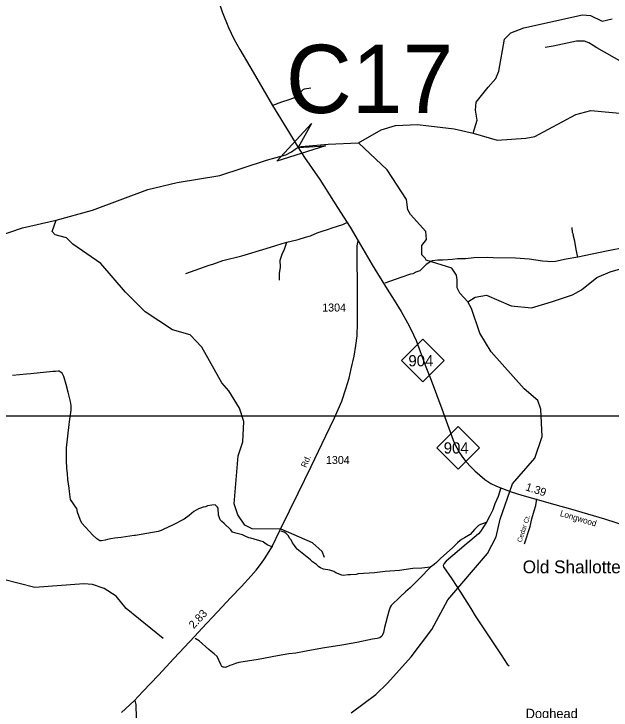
# Model space of a CAD drawing. Extents: x 2104537 to 2336408, y 34176 to 229611.
# Drawn here: x 2138207 to 2147535, y 75855 to 86730 of the extents above; entities that cross this region are included whole.
import ezdxf

# ---------------------------------------------------------------- set-up
doc = ezdxf.new("R2010")
doc.units = 0
for name, color, linetype in [('Exist Civil Demographics Community Label', 7, 'Continuous'), ('Exist Hydrographic Creek Single Shore', 7, 'Continuous'), ('Exist Hydrographic Misc Water Feature', 7, 'Continuous'), ('Exist Hydrographic Point Label', 7, 'Continuous'), ('Exist Road Non-System Type 51', 7, 'Continuous'), ('Exist Road Non-System Type 51 Label', 7, 'Continuous'), ('Exist Road Primary NC Attributed', 7, 'Continuous'), ('Exist Road Primary NC Label', 7, 'Continuous'), ('Exist Road Primary NC Mileage Hundredths English Label', 7, 'Continuous'), ('Exist Road Primary NC Shield CELL', 7, 'Continuous'), ('Exist Road Primary NC Shield Number Label', 7, 'Continuous'), ('Exist Road Secondary Mileage Hundredths English Label', 7, 'Continuous'), ('Exist Road Secondary Structure Culvert Attributed CELL', 7, 'Continuous'), ('Exist Road Secondary Structure Culvert Number Label', 7, 'Continuous'), ('Exist Road Secondary Type 51 Attributed', 7, 'Continuous'), ('Exist Road Secondary Type 51 Label', 7, 'Continuous'), ('Exist Road Secondary Type 51 Number Label', 7, 'Continuous'), ('Map Preparation Inset Cut Line', 7, 'Continuous')]:
    doc.layers.add(name, color=color, linetype=linetype)

msp = doc.modelspace()

# ---------------------------------------------------------------- linework, layer by layer
at = {"layer": 'Exist Hydrographic Creek Single Shore'}
for points in [[(2145379, 84866), (2145754, 84760), (2146204, 84788), (2146346, 84815), (2146985, 85157), (2147219, 85224), (2148286, 85122), (2150086, 85021), (2150760, 85116), (2151243, 85117), (2151377, 85186), (2151677, 85203)], [(2143588, 84717), (2143945, 84920), (2144170, 84988), (2144512, 85004), (2145087, 84934), (2145379, 84866)], [(2138869, 83506), (2139435, 83666), (2140300, 83987), (2140758, 84099), (2141424, 84208), (2142155, 84444), (2142454, 84528), (2142543, 84574), (2142602, 84618), (2142632, 84638), (2142698, 84661), (2143116, 84696), (2143588, 84717)], [(2145299, 82233), (2145173, 82367), (2145131, 82450), (2145130, 82574), (2145122, 82650), (2145046, 82760), (2144646, 82882), (2144629, 82915), (2144579, 82966), (2144578, 83113), (2144653, 83207), (2144644, 83332), (2144401, 83596), (2144359, 83672), (2144342, 83830), (2144040, 84295), (2143588, 84717)], [(2137263, 82983), (2137512, 83109), (2138344, 83388), (2138869, 83506)]]:
    msp.add_lwpolyline(points, dxfattribs=at)
at = {"layer": 'Exist Hydrographic Misc Water Feature'}
for points in [[(2145379, 84866), (2145445, 85068), (2145419, 85226), (2145427, 85351), (2145617, 85587), (2145733, 85719), (2145783, 85836), (2145872, 86336), (2145972, 86436), (2146171, 86514), (2147087, 86716), (2147212, 86707), (2147396, 86619), (2147554, 86652)], [(2143058, 78241), (2143024, 78333), (2142874, 78467), (2142381, 78680), (2141931, 78686), (2141814, 78744), (2141705, 78903), (2141646, 79078), (2141710, 79829), (2141783, 80044), (2141799, 80362), (2141731, 80570), (2141563, 80842), (2141455, 80969), (2141144, 81526), (2140960, 81717), (2140684, 81797), (2140258, 82078), (2139949, 82386), (2139563, 82833), (2139129, 83133), (2139028, 83231), (2138853, 83280), (2138803, 83330), (2138869, 83506)], [(2145299, 82233), (2145415, 82303), (2145590, 82336), (2145974, 82171), (2146291, 82138), (2146607, 82231), (2146931, 82343), (2147073, 82418), (2147313, 82611), (2147521, 82702), (2148071, 82862), (2148420, 82898), (2148629, 82841), (2148787, 82759), (2148913, 82724), (2149413, 82718), (2149663, 82687), (2150154, 82739), (2150671, 82641), (2151088, 82669), (2151238, 82620), (2151547, 82329), (2151692, 82273)], [(2143477, 75811), (2143859, 76096), (2144041, 76273), (2144414, 76689), (2144738, 77116), (2144986, 77577), (2145607, 78303), (2145740, 78563), (2145805, 78837), (2145994, 79388), (2146342, 79788), (2146458, 80130), (2146439, 80557), (2146389, 80690), (2146179, 80871), (2145660, 81452), (2145484, 81744), (2145357, 82127), (2145299, 82233)], [(2140539, 76974), (2139962, 77444), (2139803, 77634), (2139619, 77753), (2139435, 77819), (2139302, 77825), (2138535, 77770), (2137793, 77959), (2137451, 77959), (2137301, 78001), (2137193, 77967), (2136886, 77691), (2136545, 77573), (2136387, 77589), (2136136, 77695), (2135860, 77825), (2135544, 77802)]]:
    msp.add_lwpolyline(points, dxfattribs=at)
at = {"layer": 'Exist Road Non-System Type 51'}
for points in [[(2147710, 85976), (2147312, 86203), (2147258, 86239), (2147188, 86279), (2147118, 86303), (2147058, 86305), (2146996, 86302), (2146778, 86259), (2146632, 86227), (2146506, 86204)], [(2142243, 85302), (2142395, 85356), (2142507, 85391), (2142580, 85421), (2142618, 85443), (2142650, 85469), (2142678, 85496), (2142702, 85526), (2142724, 85548), (2142746, 85560), (2142847, 85578)], [(2142472, 83167), (2142538, 83179), (2142650, 83208), (2142760, 83244), (2142839, 83266), (2142945, 83311), (2143007, 83329), (2143121, 83370), (2143179, 83386), (2143261, 83414), (2143347, 83441), (2143417, 83479)], [(2147015, 82929), (2146990, 83048), (2146970, 83180), (2146943, 83278), (2146947, 83284), (2146935, 83314), (2146927, 83396)], [(2140892, 82674), (2141256, 82805), (2141314, 82822), (2141473, 82876), (2141767, 82950), (2142150, 83067), (2142298, 83110), (2142400, 83146), (2142472, 83167)], [(2142357, 82570), (2142358, 82674), (2142370, 82772), (2142367, 82884), (2142401, 82993), (2142427, 83039), (2142472, 83167)], [(2147968, 83107), (2147852, 83104), (2147782, 83088), (2147462, 83025), (2147015, 82929)], [(2147015, 82929), (2146833, 82898), (2146669, 82865), (2146575, 82857), (2146543, 82864), (2146463, 82870), (2146257, 82901), (2146043, 82913), (2145693, 82921), (2145609, 82927), (2145391, 82920), (2145261, 82905), (2145137, 82904), (2145059, 82894), (2144907, 82885), (2144829, 82885), (2144741, 82875), (2144719, 82865), (2144691, 82843), (2144647, 82814), (2144606, 82772), (2144574, 82744), (2144550, 82718), (2144488, 82696), (2144440, 82669), (2144404, 82667), (2144250, 82611), (2144003, 82526)], [(2142253, 78400), (2142175, 78432), (2142133, 78458), (2142100, 78484), (2141908, 78539), (2141878, 78545), (2141820, 78570), (2141776, 78594), (2141696, 78612), (2141624, 78632), (2141596, 78669), (2141491, 78771), (2141455, 78799), (2141431, 78827), (2141411, 78873), (2141401, 78902), (2141398, 79010), (2141388, 79024), (2141350, 79060), (2141300, 79056), (2141232, 79044), (2141200, 79030), (2141166, 79023), (2141120, 79007), (2141092, 79001), (2141017, 78959), (2140945, 78892), (2140865, 78838), (2140687, 78746), (2140604, 78705), (2140548, 78683), (2140510, 78661), (2140462, 78645), (2140108, 78581), (2140086, 78581), (2139884, 78552), (2139777, 78539), (2139723, 78531), (2139667, 78519), (2139633, 78507), (2139575, 78499), (2139547, 78499), (2139500, 78532), (2139442, 78586), (2139266, 78773), (2139241, 78831), (2139201, 78945), (2139191, 79005), (2139168, 79029), (2139140, 79079), (2139092, 79144), (2139075, 79268), (2139071, 79320), (2139050, 79456), (2139042, 79550), (2139032, 79628), (2139027, 79758), (2139031, 79952), (2139069, 80316), (2139079, 80398), (2139100, 80540), (2139101, 80614), (2139093, 80676), (2139083, 80718), (2139053, 80820), (2139024, 80942), (2138985, 81066), (2138959, 81116), (2138933, 81136), (2138921, 81149), (2138897, 81151), (2138859, 81145), (2138815, 81145), (2138472, 81110), (2138402, 81105), (2138187, 81080)], [(2145815, 79328), (2145771, 79189), (2145721, 79075), (2145688, 78981), (2145644, 78887), (2145591, 78789)], [(2146182, 78453), (2146271, 78722), (2146299, 78842), (2146334, 78966), (2146362, 79052), (2146377, 79154)], [(2145591, 78789), (2145545, 78769), (2145495, 78755), (2145465, 78740), (2145401, 78676), (2145334, 78600), (2145248, 78547), (2145208, 78527), (2145176, 78503), (2145136, 78469), (2145061, 78394), (2144872, 78224), (2144806, 78160), (2144770, 78127), (2144714, 78085)], [(2145591, 78789), (2145496, 78647), (2145464, 78610), (2145330, 78494), (2145274, 78449), (2145061, 78270), (2144962, 78180), (2144926, 78144), (2144912, 78116), (2144920, 78092), (2145049, 77906), (2145182, 77695), (2145347, 77442), (2145411, 77328), (2145818, 76720), (2145914, 76570), (2145942, 76545)], [(2144714, 78085), (2144580, 78072), (2144440, 78064), (2144232, 78037), (2144008, 78020), (2143839, 78001), (2143587, 77982), (2143553, 77974), (2143465, 77966), (2143423, 77967), (2143357, 77959), (2143329, 77961), (2143236, 77999), (2143206, 78021), (2143143, 78042), (2143044, 78058), (2142996, 78075), (2142968, 78095), (2142934, 78129), (2142872, 78169), (2142840, 78201), (2142633, 78368), (2142617, 78392), (2142589, 78426), (2142560, 78467), (2142536, 78512), (2142514, 78542), (2142494, 78577), (2142454, 78617), (2142428, 78633), (2142380, 78649)], [(2144714, 78085), (2144549, 77914), (2144471, 77840), (2144395, 77762), (2144324, 77701), (2144240, 77625), (2144101, 77488), (2144083, 77462), (2144065, 77402), (2143994, 77144), (2143979, 77066), (2143967, 77028), (2143953, 77008), (2143921, 76984), (2143881, 76972), (2143807, 76961), (2143563, 76910), (2143329, 76869), (2143030, 76822), (2142770, 76777), (2142610, 76746), (2142500, 76732), (2142326, 76703), (2142024, 76643), (2141719, 76596), (2141669, 76584), (2141619, 76562), (2141581, 76550), (2141513, 76521), (2141491, 76523), (2141477, 76527), (2141457, 76537), (2141437, 76569), (2141380, 76691), (2141336, 76736), (2141288, 76768), (2141250, 76800), (2141101, 76938), (2141039, 76975)], [(2140144, 74622), (2140146, 75003), (2140150, 75039), (2140143, 75071), (2140146, 75095), (2140139, 75113), (2140139, 75139), (2140133, 75177), (2140131, 75295), (2140124, 75401), (2140126, 75517), (2140118, 75941), (2140103, 76003)]]:
    msp.add_lwpolyline(points, dxfattribs=at)
at = {"layer": 'Exist Road Primary NC Attributed'}
for points in [[(2140663, 89139), (2140757, 88935), (2140822, 88757), (2140939, 88370), (2141057, 88022), (2141296, 87263), (2141341, 87117), (2141461, 86762), (2141561, 86516), (2141645, 86341), (2141734, 86174), (2141943, 85818), (2142249, 85298), (2142513, 84866), (2142650, 84645)], [(2142650, 84645), (2142748, 84487), (2142988, 84142), (2143262, 83708), (2143458, 83399), (2143583, 83185)], [(2143583, 83185), (2143806, 82810), (2144039, 82429), (2144145, 82261), (2144257, 82083), (2144355, 81906), (2144406, 81805), (2144489, 81630), (2144632, 81245), (2144723, 81009), (2144892, 80561), (2145067, 80072), (2145102, 80000), (2145174, 79867), (2145214, 79804), (2145269, 79737), (2145349, 79648), (2145405, 79590), (2145566, 79459), (2145658, 79395), (2145746, 79354), (2145837, 79317), (2145974, 79262), (2146144, 79213), (2146658, 79066), (2146902, 78997), (2147432, 78845), (2147803, 78725)]]:
    msp.add_lwpolyline(points, dxfattribs=at)
at = {"layer": 'Exist Road Primary NC Shield CELL'}
for points in [[(2144260, 81315), (2144593, 81648), (2144926, 81315), (2144593, 80982)], [(2144812, 79953), (2145145, 80286), (2145478, 79953), (2145145, 79620)]]:
    msp.add_lwpolyline(points, close=True, dxfattribs=at)
at = {"layer": 'Exist Road Secondary Structure Culvert Attributed CELL'}
msp.add_lwpolyline([(2143076, 84669), (2142313, 84430), (2142854, 85019), (2142650, 84645)], close=True, dxfattribs=at)
at = {"layer": 'Exist Road Secondary Type 51 Attributed'}
msp.add_lwpolyline([(2139890, 75816), (2140085, 76001), (2140221, 76144), (2140464, 76402), (2140705, 76659), (2141032, 77012), (2141143, 77130), (2141386, 77389), (2141596, 77615), (2141760, 77786), (2141912, 77950), (2141991, 78039), (2142061, 78128), (2142113, 78200), (2142168, 78291), (2142234, 78402), (2142366, 78673), (2142510, 78968), (2142645, 79245), (2142849, 79659), (2143080, 80141), (2143217, 80418), (2143328, 80682), (2143393, 80875), (2143443, 81040), (2143475, 81185), (2143520, 81382), (2143549, 81550), (2143568, 81699), (2143575, 81899), (2143575, 82131), (2143572, 82562), (2143570, 82838), (2143568, 83057), (2143571, 83107), (2143583, 83185)], dxfattribs=at)
at = {"layer": 'Map Preparation Inset Cut Line'}
for points in [[(2163450, 80447), (2123592, 80447), (2123592, 124595), (2166610, 124595), (2166610, 99632), (2163450, 99632)], [(2116896, 80446), (2116896, 37236), (2173491, 37236), (2173491, 50351), (2187500, 54766), (2187500, 55965), (2187500, 80447)]]:
    msp.add_lwpolyline(points, close=True, dxfattribs=at)

# ---------------------------------------------------------------- texts
at = {"layer": 'Exist Civil Demographics Community Label'}
msp.add_text('Old Shallotte', height=200, dxfattribs=at).set_placement((2146155, 77992))
at = {"layer": 'Exist Hydrographic Point Label'}
msp.add_text('Doghead', height=150, dxfattribs=at).set_placement((2146201, 75726))
at = {"layer": 'Exist Road Non-System Type 51 Label'}
msp.add_text('Cedar Ct.', height=75, rotation=71.6761, dxfattribs=at).set_placement((2146136, 78470))
at = {"layer": 'Exist Road Primary NC Label'}
msp.add_text('Longwood', height=95, rotation=343.4163, dxfattribs=at).set_placement((2146730, 78888))
at = {"layer": 'Exist Road Primary NC Mileage Hundredths English Label'}
msp.add_text('1.39', height=125, rotation=341.985, dxfattribs=at).set_placement((2146189, 79291))
at = {"layer": 'Exist Road Primary NC Shield Number Label'}
for p in [(2144369, 81225), (2144921, 79863)]:
    msp.add_text('904', height=175, dxfattribs=at).set_placement(p)
at = {"layer": 'Exist Road Secondary Mileage Hundredths English Label'}
msp.add_text('2.83', height=125, rotation=47.1744, dxfattribs=at).set_placement((2141017, 77117))
at = {"layer": 'Exist Road Secondary Structure Culvert Number Label'}
msp.add_text('C17', height=1066.3, dxfattribs=at).set_placement((2142455, 85182))
at = {"layer": 'Exist Road Secondary Type 51 Label'}
msp.add_text('Rd.', height=95, rotation=66.8942, dxfattribs=at).set_placement((2142773, 79634))
at = {"layer": 'Exist Road Secondary Type 51 Number Label'}
for p in [(2143023, 82081), (2143081, 79699)]:
    msp.add_text('1304', height=125, dxfattribs=at).set_placement(p)

doc.saveas('drawing.dxf')
